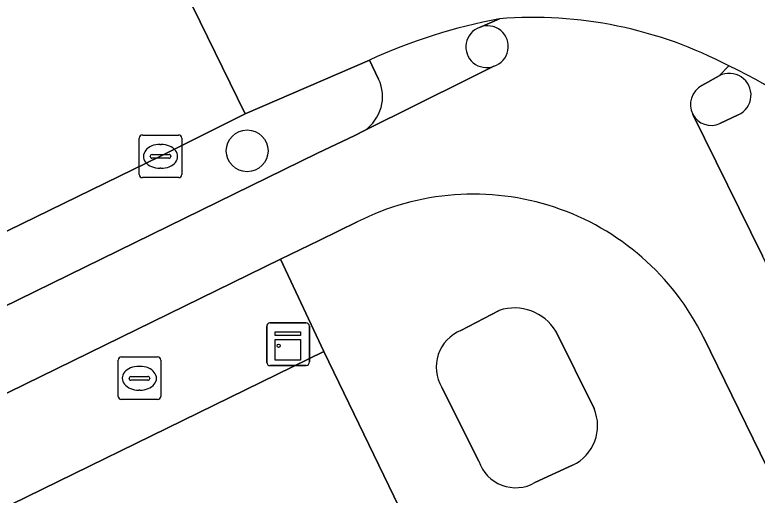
# Model space of a CAD drawing. Extents: x 160455 to 162082, y 388339 to 389736.
# Drawn here: x 160925.43 to 160942.82, y 388902.72 to 388913.99 of the extents above; entities that cross this region are included whole.
import ezdxf

# ---------------------------------------------------------------- set-up
doc = ezdxf.new("R2010")
doc.units = 0
for name, color, linetype in [('IMGEO_Berm_groen', 7, 'Continuous'), ('IMGEO_Boom', 7, 'Continuous'), ('IMGEO_Brandkraan', 7, 'Continuous'), ('IMGEO_Fietspad_open', 7, 'Continuous'), ('IMGEO_Groenvoorziening', 7, 'Continuous'), ('IMGEO_Kast', 7, 'Continuous'), ('IMGEO_Kolk', 7, 'Continuous'), ('IMGEO_Pand', 7, 'Continuous'), ('IMGEO_Rijbaan_lokaal_gesloten', 7, 'Continuous'), ('IMGEO_Verkeerseiland_open', 7, 'Continuous'), ('IMGEO_Voetpad_open', 7, 'Continuous')]:
    doc.layers.add(name, color=color, linetype=linetype)

msp = doc.modelspace()

# ---------------------------------------------------------------- linework, layer by layer
at = {"layer": 'IMGEO_Berm_groen'}
for points in [[(160933.95, 388912.479), (160933.737, 388912.923), (160930.826, 388911.666), (160928.839, 388910.666), (160907.741, 388900.373), (160888.442, 388890.921), (160887.468, 388890.458), (160888.134, 388888.983), (160932.517, 388910.743)], [(160932.517, 388910.743), (160933.39, 388911.155), (160933.62, 388911.27)]]:
    msp.add_lwpolyline(points, dxfattribs=at)
msp.add_arc((160933.082, 388912.066), 0.961, 304.0529, 25.4128, dxfattribs=at)
at = {"layer": 'IMGEO_Boom'}
msp.add_circle((160930.871, 388910.795), 0.489, dxfattribs=at)
at = {"layer": 'IMGEO_Brandkraan'}
for p, q in [((160927.844, 388905.034), (160927.844, 388905.886)), ((160927.919, 388905.96), (160928.771, 388905.96)), ((160928.845, 388905.886), (160928.845, 388905.034)), ((160928.332, 388905.74), (160928.357, 388905.74)), ((160928.103, 388905.454), (160928.103, 388905.466)), ((160928.541, 388905.417), (160928.143, 388905.417)), ((160928.146, 388905.503), (160928.544, 388905.503)), ((160928.587, 388905.466), (160928.587, 388905.454)), ((160928.355, 388905.18), (160928.33, 388905.18)), ((160928.771, 388904.96), (160927.919, 388904.96))]:
    msp.add_line(p, q, dxfattribs=at)
for points in [[(160927.844, 388905.034), (160927.844, 388905.886)], [(160927.919, 388905.96), (160928.771, 388905.96)], [(160928.845, 388905.886), (160928.845, 388905.034)], [(160928.771, 388904.96), (160927.919, 388904.96)]]:
    msp.add_lwpolyline(points, dxfattribs=at)
for centre, radius, start, end in [((160927.921, 388905.884), 0.0765, 91.552, 178.448), ((160927.921, 388905.884), 0.0765, 91.552, 178.448), ((160928.769, 388905.884), 0.0765, 1.552, 88.448), ((160928.769, 388905.884), 0.0765, 1.552, 88.448), ((160928.143, 388905.463), 0.0403, 85.8775, 175.7526), ((160928.14, 388905.453), 0.0366, 178.938, 274.7102), ((160928.544, 388905.46), 0.043, 264.8664, 352.4533), ((160928.548, 388905.465), 0.0386, 1.7309, 96.639), ((160927.921, 388905.036), 0.0765, 181.552, 268.448), ((160927.921, 388905.036), 0.0765, 181.552, 268.448), ((160928.769, 388905.036), 0.0765, 271.552, 358.448), ((160928.769, 388905.036), 0.0765, 271.552, 358.448)]:
    msp.add_arc(centre, radius, start, end, dxfattribs=at)
for centre, major_axis, ratio, start_param, end_param in [((160928.331, 388905.46), (-0.387, 0.002), 0.722429, 4.712389, 7.853982), ((160928.356, 388905.46), (-0.39, 0.002), 0.717154, 1.570796, 4.712389)]:
    msp.add_ellipse(centre, major_axis=major_axis, ratio=ratio, start_param=start_param, end_param=end_param, dxfattribs=at)
at = {"layer": 'IMGEO_Fietspad_open'}
for points in [[(160936.786, 388913.892), (160936.319, 388913.69)], [(160936.65, 388912.778), (160936.045, 388912.477), (160933.62, 388911.27), (160933.39, 388911.155), (160932.517, 388910.743), (160888.134, 388888.983), (160875.412, 388882.733), (160870.367, 388880.302), (160868.27, 388879.237), (160861.035, 388875.725), (160851.6, 388871.082), (160844.374, 388867.53), (160835.881, 388863.365), (160828.618, 388859.824), (160821.23, 388856.204)], [(160941.53, 388912.327), (160941.935, 388912.554), (160942.158, 388912.788)], [(160941.564, 388906.427), (160944.888, 388899.618), (160946.745, 388900.532), (160943.376, 388907.422), (160942.948, 388908.329), (160941.314, 388911.651)], [(160822.105, 388854.6), (160868.356, 388877.242), (160931.655, 388908.25), (160932.559, 388908.693), (160933.452, 388909.127)]]:
    msp.add_lwpolyline(points, dxfattribs=at)
for centre, radius, start, end in [((160937.576, 388904.114), 9.809, 62.1541, 94.6196), ((160936.505, 388913.242), 0.486, 287.3207, 112.5749), ((160941.77, 388911.878), 0.509, 118.133, 206.4269), ((160936.175, 388903.771), 6.008, 26.2316, 116.9493)]:
    msp.add_arc(centre, radius, start, end, dxfattribs=at)
at = {"layer": 'IMGEO_Groenvoorziening'}
for points in [[(160936.779, 388907.052), (160935.88, 388906.58)], [(160939, 388904.751), (160938.107, 388906.562)], [(160935.432, 388905.247), (160936.299, 388903.513)], [(160937.615, 388903.012), (160938.499, 388903.421)]]:
    msp.add_lwpolyline(points, dxfattribs=at)
for centre, radius, start, end in [((160937.134, 388905.97), 1.139, 31.3322, 108.1621), ((160936.23, 388905.721), 0.928, 112.1364, 210.7103), ((160938.062, 388904.345), 1.022, 295.3194, 23.3986), ((160937.164, 388903.807), 0.914, 198.7687, 299.5477)]:
    msp.add_arc(centre, radius, start, end, dxfattribs=at)
at = {"layer": 'IMGEO_Kast'}
for p, q in [((160931.404, 388906.758), (160932.245, 388906.758)), ((160932.245, 388906.758), (160931.404, 388906.758)), ((160931.329, 388905.833), (160931.329, 388906.674)), ((160931.329, 388906.674), (160931.329, 388905.833)), ((160932.329, 388906.683), (160932.329, 388905.842)), ((160932.329, 388905.842), (160932.329, 388906.683)), ((160932.254, 388905.758), (160931.413, 388905.758)), ((160931.413, 388905.758), (160932.254, 388905.758))]:
    msp.add_line(p, q, dxfattribs=at)
for points in [[(160931.524, 388906.548), (160932.124, 388906.548), (160932.124, 388906.463), (160931.524, 388906.463), (160931.524, 388906.548)], [(160931.524, 388906.373), (160932.124, 388906.373), (160932.124, 388905.884), (160931.524, 388905.884), (160931.524, 388906.373)]]:
    msp.add_lwpolyline(points, dxfattribs=at)
msp.add_circle((160931.608, 388906.222), 0.0377, dxfattribs=at)
for centre, start, end in [((160931.407, 388906.68), 92.4484, 184.2845), ((160931.407, 388906.68), 92.4484, 184.2845), ((160932.251, 388906.68), 2.4484, 94.2845), ((160932.251, 388906.68), 2.4484, 94.2845), ((160931.407, 388905.836), 182.4484, 274.2845), ((160931.407, 388905.836), 182.4484, 274.2845), ((160932.251, 388905.836), 272.4484, 4.2845), ((160932.251, 388905.836), 272.4484, 4.2845)]:
    msp.add_arc(centre, 0.0779, start, end, dxfattribs=at)
at = {"layer": 'IMGEO_Kolk'}
for p, q in [((160928.339, 388910.24), (160928.339, 388911.092)), ((160928.414, 388911.166), (160929.266, 388911.166)), ((160929.34, 388911.092), (160929.34, 388910.24)), ((160928.827, 388910.946), (160928.852, 388910.946)), ((160928.598, 388910.66), (160928.598, 388910.672)), ((160929.036, 388910.623), (160928.638, 388910.623)), ((160928.641, 388910.709), (160929.039, 388910.709)), ((160929.082, 388910.672), (160929.082, 388910.66)), ((160928.85, 388910.386), (160928.825, 388910.386)), ((160929.266, 388910.166), (160928.414, 388910.166))]:
    msp.add_line(p, q, dxfattribs=at)
for points in [[(160928.339, 388910.24), (160928.339, 388911.092)], [(160928.414, 388911.166), (160929.266, 388911.166)], [(160929.34, 388911.092), (160929.34, 388910.24)], [(160929.266, 388910.166), (160928.414, 388910.166)]]:
    msp.add_lwpolyline(points, dxfattribs=at)
for centre, radius, start, end in [((160928.416, 388911.09), 0.0765, 91.552, 178.448), ((160928.416, 388911.09), 0.0765, 91.552, 178.448), ((160929.264, 388911.09), 0.0765, 1.552, 88.448), ((160929.264, 388911.09), 0.0765, 1.552, 88.448), ((160928.638, 388910.669), 0.0403, 85.8775, 175.7526), ((160928.635, 388910.659), 0.0366, 178.938, 274.7102), ((160929.039, 388910.666), 0.043, 264.8664, 352.4533), ((160929.043, 388910.671), 0.0386, 1.7309, 96.639), ((160928.416, 388910.242), 0.0765, 181.552, 268.448), ((160928.416, 388910.242), 0.0765, 181.552, 268.448), ((160929.264, 388910.242), 0.0765, 271.552, 358.448), ((160929.264, 388910.242), 0.0765, 271.552, 358.448)]:
    msp.add_arc(centre, radius, start, end, dxfattribs=at)
for centre, major_axis, ratio, start_param, end_param in [((160928.826, 388910.666), (-0.387, 0.002), 0.722429, 4.712389, 7.853982), ((160928.851, 388910.666), (-0.39, 0.002), 0.717154, 1.570796, 4.712389)]:
    msp.add_ellipse(centre, major_axis=major_axis, ratio=ratio, start_param=start_param, end_param=end_param, dxfattribs=at)
at = {"layer": 'IMGEO_Pand'}
msp.add_lwpolyline([(160946.404, 388883.487), (160945.527, 388885.278), (160948.262, 388886.604), (160943.082, 388897.181), (160942.472, 388898.428), (160942.027, 388899.36), (160941.582, 388900.27), (160936.655, 388897.846), (160932.67, 388906.09), (160912.86, 388896.392), (160935.895, 388849.326), (160936.395, 388848.304), (160945.056, 388852.538), (160946.265, 388853.123), (160947.36, 388853.658), (160948.706, 388850.914), (160952.208, 388852.636), (160953.666, 388853.353), (160959.714, 388856.328)], close=True, dxfattribs=at)
at = {"layer": 'IMGEO_Rijbaan_lokaal_gesloten'}
for points in [[(160930.79, 388918.902), (160928.857, 388917.887), (160928.001, 388917.442), (160930.826, 388911.666), (160933.737, 388912.923)], [(160872.282, 388882.972), (160874.659, 388884.176), (160887.468, 388890.458), (160888.442, 388890.921), (160907.741, 388900.373), (160928.839, 388910.666), (160930.826, 388911.666), (160928.001, 388917.442), (160927.929, 388917.405), (160927.165, 388917.032), (160910.99, 388909.142), (160910.823, 388909.06), (160903.765, 388905.697), (160902.415, 388905.053), (160887.872, 388897.926), (160885.399, 388896.691), (160884.389, 388896.2), (160871.543, 388889.868)]]:
    msp.add_lwpolyline(points, dxfattribs=at)
for centre, radius, start, end in [((160939.199, 388901.018), 13.099, 100.6161, 114.6454), ((160937.576, 388904.114), 9.809, 62.1541, 94.6196), ((160938.243, 388904.244), 9.398, 42.2584, 65.3828)]:
    msp.add_arc(centre, radius, start, end, dxfattribs=at)
at = {"layer": 'IMGEO_Verkeerseiland_open'}
for points in [[(160941.935, 388912.554), (160941.53, 388912.327)], [(160941.949, 388911.433), (160942.379, 388911.641)]]:
    msp.add_lwpolyline(points, dxfattribs=at)
for centre, radius, start, end in [((160936.505, 388913.242), 0.486, 287.3207, 112.5749), ((160936.481, 388913.233), 0.485, 109.5005, 290.3951), ((160942.172, 388912.105), 0.508, 294.0231, 117.845), ((160941.77, 388911.878), 0.509, 118.133, 206.4269), ((160941.749, 388911.883), 0.493, 208.1127, 293.9919)]:
    msp.add_arc(centre, radius, start, end, dxfattribs=at)
at = {"layer": 'IMGEO_Voetpad_open'}
for points in [[(160936.319, 388913.69), (160936.786, 388913.892)], [(160933.737, 388912.923), (160933.95, 388912.479)], [(160933.62, 388911.27), (160936.045, 388912.477), (160936.65, 388912.778)], [(160942.158, 388912.788), (160941.935, 388912.554)], [(160941.314, 388911.651), (160942.948, 388908.329)], [(160942.379, 388911.641), (160941.949, 388911.433)], [(160933.452, 388909.127), (160932.559, 388908.693), (160931.655, 388908.25), (160932.67, 388906.09), (160936.655, 388897.846), (160941.582, 388900.27), (160942.027, 388899.36), (160942.472, 388898.428), (160944.888, 388899.618), (160941.564, 388906.427)], [(160881.756, 388880.964), (160881.475, 388881.523), (160885.623, 388883.565), (160887.237, 388884.348), (160887.426, 388883.979), (160887.875, 388884.196), (160889.229, 388884.929), (160897.842, 388889.158), (160897.619, 388889.615), (160898.606, 388890.098), (160898.851, 388889.568), (160908.085, 388894.116), (160911.106, 388895.713), (160912.86, 388896.392), (160932.67, 388906.09), (160931.655, 388908.25), (160868.356, 388877.242), (160822.105, 388854.6)], [(160935.88, 388906.58), (160936.779, 388907.052)], [(160938.107, 388906.562), (160939, 388904.751)], [(160936.299, 388903.513), (160935.432, 388905.247)], [(160938.499, 388903.421), (160937.615, 388903.012)]]:
    msp.add_lwpolyline(points, dxfattribs=at)
for centre, radius, start, end in [((160939.199, 388901.018), 13.099, 100.6161, 114.6454), ((160936.481, 388913.233), 0.485, 109.5005, 290.3951), ((160938.243, 388904.244), 9.398, 42.2584, 65.3828), ((160942.172, 388912.105), 0.508, 294.0231, 117.845), ((160933.082, 388912.066), 0.961, 304.0529, 25.4128), ((160941.749, 388911.883), 0.493, 208.1127, 293.9919), ((160936.175, 388903.771), 6.008, 26.2316, 116.9493), ((160937.134, 388905.97), 1.139, 31.3322, 108.1621), ((160936.23, 388905.721), 0.928, 112.1364, 210.7103), ((160938.062, 388904.345), 1.022, 295.3194, 23.3986), ((160937.164, 388903.807), 0.914, 198.7687, 299.5477)]:
    msp.add_arc(centre, radius, start, end, dxfattribs=at)

doc.saveas('drawing.dxf')
